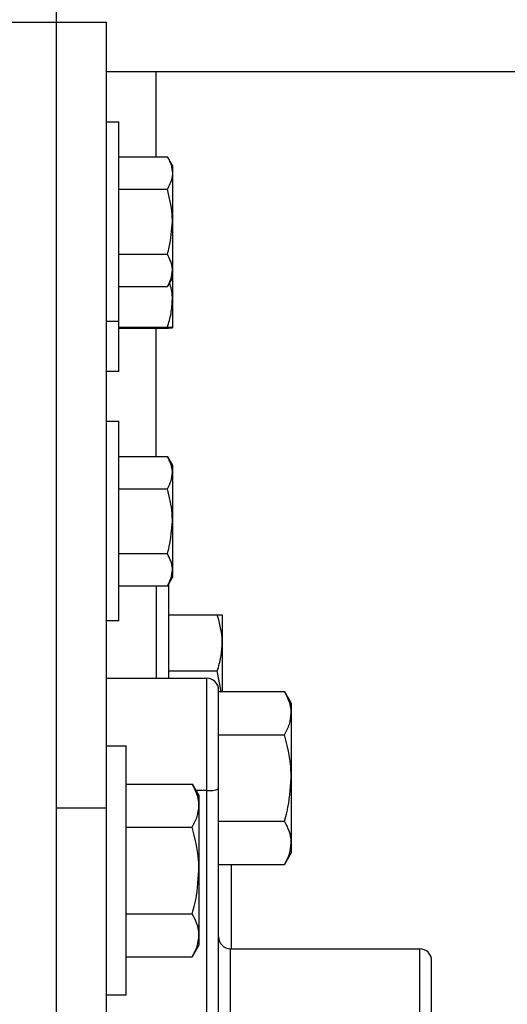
# Model space of a CAD drawing. Header units: inches. Extents: x 170 to 312, y 215 to 248.
# Tile 359 of 410: x 280.434 to 280.587, y 224.575 to 224.883. Entities that reach past the tile are written whole.
import ezdxf

# ---------------------------------------------------------------- set-up
doc = ezdxf.new("R2010")
doc.units = ezdxf.units.IN
doc.header["$LTSCALE"] = 0.25
doc.header["$MEASUREMENT"] = 0
doc.layers.add('ANNOTATIONS', color=1, linetype='Continuous')
doc.layers.add('STANDARD MOTOR RH', color=7, linetype='Continuous')
doc.styles.add('ARIAL', font='arial.ttf', dxfattribs={"height": 0.09375})
doc.dimstyles.new('STANDARD$0', dxfattribs={"dimtxt": 0.09375, "dimasz": 0.09375, "dimexe": 0.03125, "dimexo": 0.046875, "dimgap": 0.09, "dimtad": 0, "dimtih": 1, "dimtoh": 1, "dimdec": 4, "dimzin": 0, "dimdsep": 46, "dimtxsty": 'ARIAL', "dimcen": 0.09, "dimadec": 0, "dimazin": 0, "dimtfac": 1, "dimtdec": 4, "dimtofl": 0, "dimtmove": 0, "dimatfit": 1, "dimfxl": 1, "dimtolj": 1, "dimtzin": 0, "dimarcsym": 0})

# ---------------------------------------------------------------- blocks, each defined once
blk = doc.blocks.new('*D225')
at = {"layer": 'ANNOTATIONS', "color": 0, "lineweight": -2, "transparency": 16777216}
for p, q in [((279.9532264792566, 223.5853893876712), (279.9532264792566, 225.1525490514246)), ((281.0468450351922, 224.5784115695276), (281.0468450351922, 225.1525490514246)), ((280.0469764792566, 225.1212990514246), (280.2149257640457, 225.1212990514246)), ((280.9530950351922, 225.1212990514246), (280.7851457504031, 225.1212990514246))]:
    blk.add_line(p, q, dxfattribs=at)
at = {"layer": 'ANNOTATIONS', "color": 0, "transparency": 16777216}
for points in [[(280.0469764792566, 225.1369240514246), (280.0469764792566, 225.1056740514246), (279.9532264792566, 225.1212990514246)], [(280.9530950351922, 225.1369240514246), (280.9530950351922, 225.1056740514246), (281.0468450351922, 225.1212990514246)]]:
    blk.add_solid(points, dxfattribs=at)
at = {"layer": 'defpoints', "color": 0, "transparency": 16777216}
for p in [(279.9532264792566, 225.1212990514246), (281.0468450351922, 224.5315365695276), (279.9532264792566, 223.5385143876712)]:
    blk.add_point(p, dxfattribs=at)
at = {"layer": 'ANNOTATIONS', "color": 0, "transparency": 16777216, "insert": (280.5000357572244, 225.1212990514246), "char_height": 0.09375, "attachment_point": 5, "style": 'ARIAL'}
blk.add_mtext('\\A1;17 3/8"', dxfattribs=at)
blk = doc.blocks.new('*D236')
at = {"layer": 'ANNOTATIONS', "color": 0, "lineweight": -2, "transparency": 16777216}
for p, q in [((279.9532276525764, 223.5853893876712), (279.9532276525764, 225.5862628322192)), ((281.1766005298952, 225.0116590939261), (281.1766005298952, 225.5862628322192)), ((280.0469776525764, 225.5550128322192), (280.38381799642, 225.5550128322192)), ((281.0828505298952, 225.5550128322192), (280.7460101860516, 225.5550128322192))]:
    blk.add_line(p, q, dxfattribs=at)
at = {"layer": 'ANNOTATIONS', "color": 0, "transparency": 16777216}
for points in [[(280.0469776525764, 225.5706378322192), (280.0469776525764, 225.5393878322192), (279.9532276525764, 225.5550128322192)], [(281.0828505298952, 225.5706378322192), (281.0828505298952, 225.5393878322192), (281.1766005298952, 225.5550128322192)]]:
    blk.add_solid(points, dxfattribs=at)
at = {"layer": 'defpoints', "color": 0, "transparency": 16777216}
for p in [(281.1766005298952, 225.5550128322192), (281.1766005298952, 224.9647840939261), (279.9532276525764, 223.5385143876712)]:
    blk.add_point(p, dxfattribs=at)
at = {"layer": 'ANNOTATIONS', "color": 0, "transparency": 16777216, "insert": (280.5649140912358, 225.5550128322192), "char_height": 0.09375, "attachment_point": 5, "style": 'ARIAL'}
blk.add_mtext('\\A1;20"', dxfattribs=at)

msp = doc.modelspace()

# ---------------------------------------------------------------- linework, layer by layer
at = {"layer": 'STANDARD MOTOR RH'}
for p, q in [((280.4457902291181, 223.6947647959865), (280.4457902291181, 224.9760147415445)), ((274.4379783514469, 224.8822647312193), (280.4614151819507, 224.8822647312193)), ((280.4614151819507, 224.1010144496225), (280.4614151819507, 224.8822647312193)), ((280.8989151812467, 224.8666396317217), (280.4614151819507, 224.8666396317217)), ((280.4770401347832, 224.8400434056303), (280.4770401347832, 224.8666396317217)), ((280.4614151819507, 224.8510145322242), (280.4653526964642, 224.8510145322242)), ((280.4653526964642, 224.7728896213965), (280.4653526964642, 224.8510145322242)), ((280.4653526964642, 224.8400434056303), (280.4805339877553, 224.8400434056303)), ((280.4821025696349, 224.8373265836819), (280.4805339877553, 224.8400434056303)), ((280.4821025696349, 224.8373265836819), (280.4821025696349, 224.7865781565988)), ((280.4653526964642, 224.8299041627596), (280.4805339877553, 224.8299041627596)), ((280.4653526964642, 224.8096250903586), (280.4805339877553, 224.8096250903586)), ((280.4821025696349, 224.8022020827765), (280.4805339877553, 224.7994852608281)), ((280.4653526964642, 224.7994852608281), (280.4805339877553, 224.7994852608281)), ((280.4653526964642, 224.7885147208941), (280.4614151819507, 224.7885147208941)), ((280.4653526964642, 224.7866954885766), (280.4805339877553, 224.7866954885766)), ((280.4653526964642, 224.7864614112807), (280.4805339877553, 224.7864614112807)), ((280.4770401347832, 224.7462939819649), (280.4770401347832, 224.7864614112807)), ((280.4653526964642, 224.7728896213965), (280.4614151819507, 224.7728896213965)), ((280.4614151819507, 224.757264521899), (280.4653214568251, 224.757264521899)), ((280.4653526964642, 224.6947647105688), (280.4653526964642, 224.757264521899)), ((280.4653526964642, 224.7462939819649), (280.4805341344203, 224.7462939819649)), ((280.4805341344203, 224.7462939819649), (280.4821027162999, 224.7435771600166)), ((280.4821027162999, 224.7435771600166), (280.4821027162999, 224.7084520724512)), ((280.4653526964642, 224.7361541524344), (280.4805341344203, 224.7361541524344)), ((280.4653526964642, 224.7158750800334), (280.4805341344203, 224.7158750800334)), ((280.4821027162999, 224.7084520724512), (280.4805341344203, 224.7057352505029)), ((280.4653526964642, 224.7057352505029), (280.4805341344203, 224.7057352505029)), ((280.4770401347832, 224.7057352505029), (280.4770401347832, 224.6768123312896)), ((280.4809776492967, 224.6768123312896), (280.4809776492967, 224.7065037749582)), ((280.4809776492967, 224.696701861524), (280.4961590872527, 224.696701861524)), ((280.4977276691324, 224.696701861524), (280.4977276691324, 224.6726253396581)), ((280.4653526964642, 224.6947647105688), (280.4614151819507, 224.6947647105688)), ((280.4809776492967, 224.6791396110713), (280.4961590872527, 224.6791396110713)), ((280.4974050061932, 224.6726253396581), (280.4961590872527, 224.6791396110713)), ((280.4614151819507, 224.6768123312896), (280.4928214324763, 224.6768123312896)), ((280.4928214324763, 224.6768123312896), (280.4928214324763, 224.4792569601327)), ((280.4965713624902, 224.5182434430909), (280.4965713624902, 224.6730618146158)), ((280.4965713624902, 224.6726253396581), (280.5172280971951, 224.6726253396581)), ((280.5172280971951, 224.6726253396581), (280.5193214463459, 224.6689997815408)), ((280.5193214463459, 224.6689997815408), (280.5193214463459, 224.6221244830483)), ((280.4965713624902, 224.6590934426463), (280.5172280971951, 224.6590934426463)), ((280.4614151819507, 224.655701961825), (280.4676651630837, 224.655701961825)), ((280.4676651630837, 224.5775770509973), (280.4676651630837, 224.655701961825)), ((280.4676651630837, 224.6437030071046), (280.4883218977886, 224.6437030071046)), ((280.4883218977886, 224.6437030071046), (280.4904152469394, 224.6400768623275)), ((280.4928214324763, 224.6417107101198), (280.489472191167, 224.6417107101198)), ((280.4904152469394, 224.6400768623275), (280.4904152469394, 224.5932021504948)), ((280.4614151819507, 224.6361708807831), (280.4457902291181, 224.6361708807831)), ((280.4965713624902, 224.6320302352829), (280.5172280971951, 224.6320302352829)), ((280.4676651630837, 224.6301711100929), (280.4883218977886, 224.6301711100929)), ((280.5193214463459, 224.6221244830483), (280.5172280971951, 224.618498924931)), ((280.4965713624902, 224.618498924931), (280.5172280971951, 224.618498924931)), ((280.5004776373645, 224.618498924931), (280.5004776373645, 224.5921086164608)), ((280.4676651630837, 224.6031079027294), (280.4883218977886, 224.6031079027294)), ((280.4904152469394, 224.5932021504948), (280.4883218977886, 224.5895760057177)), ((280.5003214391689, 224.5921086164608), (280.559540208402, 224.5921086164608)), ((280.5003214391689, 224.5172860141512), (280.5003214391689, 224.5921086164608)), ((280.559540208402, 224.5921086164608), (280.559540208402, 224.391170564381)), ((280.4676651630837, 224.5895760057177), (280.4883218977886, 224.5895760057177)), ((280.5632901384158, 224.3949210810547), (280.5632901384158, 224.5883580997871)), ((280.4676651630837, 224.5775770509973), (280.4614151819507, 224.5775770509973))]:
    msp.add_line(p, q, dxfattribs=at)
for centre, radius, start, end in [((280.4928214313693, 224.6730620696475), 0.00375000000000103, 7.019583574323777e-15, 90), ((280.4937457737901, 224.6496530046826), 0.007995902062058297, 263.3616582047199, 290.694166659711), ((280.5003214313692, 224.5958583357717), 0.003750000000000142, 180, 270), ((280.5595401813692, 224.5883583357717), 0.003750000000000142, 7.019583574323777e-15, 90)]:
    msp.add_arc(centre, radius, start, end, dxfattribs=at)
for points, knots in [([(280.4805339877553, 224.8400434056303), (280.4809724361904, 224.8392200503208), (280.4818573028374, 224.8375583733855), (280.4820203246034, 224.8358402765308), (280.4821025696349, 224.834973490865)], [0, 0, 0, 0, 0.4954966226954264, 1, 1, 1, 1]), ([(280.4821025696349, 224.834973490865), (280.4821010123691, 224.8348533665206), (280.482078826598, 224.8331420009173), (280.4812783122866, 224.8314638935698), (280.4805339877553, 224.8299035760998)], [0, 0, 0, 0, 0.07019209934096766, 1, 1, 1, 1]), ([(280.4821025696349, 224.8197643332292), (280.4820845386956, 224.8205763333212), (280.4820083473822, 224.824007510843), (280.4811722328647, 224.8273515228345), (280.4805339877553, 224.8299041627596)], [0, 0, 0, 0, 0.2366534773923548, 1, 1, 1, 1]), ([(280.4805339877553, 224.8096250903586), (280.4807346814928, 224.8103418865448), (280.4816591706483, 224.8136437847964), (280.4819078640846, 224.8170766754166), (280.4821025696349, 224.8197643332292)], [0, 0, 0, 0, 0.2170860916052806, 1, 1, 1, 1]), ([(280.4821025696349, 224.8045551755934), (280.4821010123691, 224.8046752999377), (280.482078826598, 224.806386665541), (280.4812783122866, 224.8080647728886), (280.4805339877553, 224.8096250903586)], [0, 0, 0, 0, 0.07019209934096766, 1, 1, 1, 1]), ([(280.4805339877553, 224.7994852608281), (280.4809724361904, 224.8003086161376), (280.4818573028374, 224.8019702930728), (280.4820203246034, 224.8036883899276), (280.4821025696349, 224.8045551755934)], [0, 0, 0, 0, 0.4954966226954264, 1, 1, 1, 1]), ([(280.4821025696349, 224.7955341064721), (280.4821019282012, 224.7957439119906), (280.4820965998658, 224.7974867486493), (280.481637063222, 224.7991938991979), (280.4812328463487, 224.8006955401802)], [0, 0, 0, 0, 0.1203816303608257, 1, 1, 1, 1]), ([(280.4805339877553, 224.7866954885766), (280.4809724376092, 224.7881308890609), (280.4818574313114, 224.7910281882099), (280.4820203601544, 224.7940230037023), (280.4821025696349, 224.7955341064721)], [0, 0, 0, 0, 0.4954270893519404, 1, 1, 1, 1]), ([(280.4821025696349, 224.7865781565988), (280.4821010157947, 224.7865808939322), (280.4820789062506, 224.7866198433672), (280.4812783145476, 224.7866590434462), (280.4805339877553, 224.7866954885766)], [0, 0, 0, 0, 0.07027915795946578, 1, 1, 1, 1]), ([(280.4805339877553, 224.7864614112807), (280.4809724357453, 224.786480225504), (280.4818572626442, 224.7865181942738), (280.4820203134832, 224.786558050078), (280.4821025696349, 224.7865781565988)], [0, 0, 0, 0, 0.4955183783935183, 1, 1, 1, 1]), ([(280.4821027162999, 224.7412240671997), (280.4821011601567, 224.7413443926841), (280.4820789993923, 224.7430579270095), (280.4812784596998, 224.7447348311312), (280.4805341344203, 224.7462939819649)], [0, 0, 0, 0, 0.07022064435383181, 1, 1, 1, 1]), ([(280.4805341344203, 224.7361541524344), (280.4809725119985, 224.7369775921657), (280.4818574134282, 224.738639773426), (280.482020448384, 224.7403573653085), (280.4821027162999, 224.7412240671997)], [0, 0, 0, 0, 0.4953970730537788, 1, 1, 1, 1]), ([(280.4821027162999, 224.7260143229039), (280.4820846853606, 224.726826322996), (280.4820084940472, 224.7302575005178), (280.4811723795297, 224.7336015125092), (280.4805341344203, 224.7361541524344)], [0, 0, 0, 0, 0.2366534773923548, 1, 1, 1, 1]), ([(280.4805341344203, 224.7158750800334), (280.4807348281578, 224.7165918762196), (280.4816593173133, 224.7198937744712), (280.4819080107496, 224.7233266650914), (280.4821027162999, 224.7260143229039)], [0, 0, 0, 0, 0.2170860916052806, 1, 1, 1, 1]), ([(280.4821027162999, 224.7108051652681), (280.482101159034, 224.7109252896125), (280.482078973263, 224.7126366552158), (280.4812784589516, 224.7143147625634), (280.4805341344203, 224.7158750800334)], [0, 0, 0, 0, 0.07019209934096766, 1, 1, 1, 1]), ([(280.4805341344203, 224.7057352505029), (280.4809725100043, 224.7065586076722), (280.4818572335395, 224.7082202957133), (280.482020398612, 224.7099383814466), (280.4821027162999, 224.7108051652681)], [0, 0, 0, 0, 0.4954944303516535, 1, 1, 1, 1]), ([(280.4977276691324, 224.6879207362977), (280.4977261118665, 224.6881289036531), (280.4977039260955, 224.6910945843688), (280.4969034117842, 224.6940001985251), (280.4961590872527, 224.696701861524)], [0, 0, 0, 0, 0.07019209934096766, 1, 1, 1, 1]), ([(280.4961590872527, 224.696701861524), (280.4967973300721, 224.696701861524), (280.4976333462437, 224.696701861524), (280.4977096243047, 224.696701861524), (280.4977276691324, 224.696701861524)], [0, 0, 0, 0, 0.7634335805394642, 1, 1, 1, 1]), ([(280.4961590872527, 224.6791396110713), (280.4965975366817, 224.680565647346), (280.4974824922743, 224.6834439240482), (280.4976454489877, 224.6864194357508), (280.4977276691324, 224.6879207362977)], [0, 0, 0, 0, 0.4954479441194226, 1, 1, 1, 1]), ([(280.5193214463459, 224.6658593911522), (280.5193189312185, 224.666019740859), (280.5192998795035, 224.6672343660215), (280.5188429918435, 224.6695240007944), (280.5177696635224, 224.6715852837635), (280.5172280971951, 224.6726253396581)], [0, 0, 0, 0, 0.07007253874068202, 0.530789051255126, 1, 1, 1, 1]), ([(280.5172280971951, 224.6590934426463), (280.5178131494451, 224.6601924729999), (280.5189940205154, 224.6624107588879), (280.5192116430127, 224.6647028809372), (280.5193214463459, 224.6658593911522)], [0, 0, 0, 0, 0.4954412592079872, 1, 1, 1, 1]), ([(280.5193214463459, 224.6455621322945), (280.5192953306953, 224.6466901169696), (280.5191893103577, 224.6512693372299), (280.5180709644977, 224.6557308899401), (280.5172280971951, 224.6590934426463)], [0, 0, 0, 0, 0.2463268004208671, 0.9999999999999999, 0.9999999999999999, 0.9999999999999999, 0.9999999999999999]), ([(280.4904152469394, 224.6369370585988), (280.4904127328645, 224.637097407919), (280.4903936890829, 224.6383120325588), (280.4899364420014, 224.6406019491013), (280.4888633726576, 224.6426629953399), (280.4883218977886, 224.6437030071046)], [0, 0, 0, 0, 0.07006758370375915, 0.5307525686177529, 1, 1, 1, 1]), ([(280.5172280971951, 224.6320302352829), (280.5175105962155, 224.6330413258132), (280.5187422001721, 224.6374493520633), (280.5190693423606, 224.6420312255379), (280.5193214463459, 224.6455621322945)], [0, 0, 0, 0, 0.2293748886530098, 1, 1, 1, 1]), ([(280.4883218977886, 224.6301711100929), (280.4889069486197, 224.6312697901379), (280.490087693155, 224.6334871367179), (280.4903054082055, 224.6357801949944), (280.4904152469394, 224.6369370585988)], [0, 0, 0, 0, 0.4954931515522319, 0.9999999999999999, 0.9999999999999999, 0.9999999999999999, 0.9999999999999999]), ([(280.5193214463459, 224.6252648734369), (280.5193189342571, 224.6254252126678), (280.5192999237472, 224.626638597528), (280.5188429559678, 224.6289291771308), (280.5177696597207, 224.6309902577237), (280.5172280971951, 224.6320302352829)], [0, 0, 0, 0, 0.07014285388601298, 0.5308138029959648, 1, 1, 1, 1]), ([(280.4904152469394, 224.6166397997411), (280.4903891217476, 224.6177675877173), (280.4902830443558, 224.6223468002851), (280.4891647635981, 224.6268083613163), (280.4883218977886, 224.6301711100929)], [0, 0, 0, 0, 0.2462842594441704, 1, 1, 1, 1]), ([(280.5172280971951, 224.618498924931), (280.517813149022, 224.6195976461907), (280.5189939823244, 224.6218152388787), (280.5192116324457, 224.6241080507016), (280.5193214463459, 224.6252648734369)], [0, 0, 0, 0, 0.4954567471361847, 1, 1, 1, 1]), ([(280.4883218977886, 224.6031079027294), (280.4886043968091, 224.6041189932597), (280.4898360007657, 224.6085270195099), (280.4901631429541, 224.6131088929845), (280.4904152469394, 224.6166397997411)], [0, 0, 0, 0, 0.2293748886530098, 1, 1, 1, 1]), ([(280.4904152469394, 224.5963419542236), (280.4904127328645, 224.5965023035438), (280.4903936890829, 224.5977169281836), (280.4899364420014, 224.6000068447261), (280.4888633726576, 224.6020678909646), (280.4883218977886, 224.6031079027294)], [0, 0, 0, 0, 0.07006758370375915, 0.5307525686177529, 1, 1, 1, 1]), ([(280.4883218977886, 224.5895760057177), (280.4889069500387, 224.5906750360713), (280.4900878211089, 224.5928933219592), (280.4903054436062, 224.5951854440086), (280.4904152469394, 224.5963419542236)], [0, 0, 0, 0, 0.4954412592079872, 1, 1, 1, 1])]:
    msp.add_open_spline(points, degree=3, knots=knots, dxfattribs=at)

# ---------------------------------------------------------------- dimensions: what is measured, and where the dimension line sits
at = {"layer": 'ANNOTATIONS'}
dim = msp.add_linear_dim(base=(281.1766005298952, 225.5550128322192), p1=(279.9532276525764, 223.5385143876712), p2=(281.1766005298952, 224.9647840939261), angle=180, text='20"', dimstyle='STANDARD$0', dxfattribs=at)
dim.commit()
dim.dimension.update_dxf_attribs({"geometry": '*D236', "text_midpoint": (280.5649140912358, 225.5550128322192), "dimtype": 160})
dim = msp.add_linear_dim(base=(279.9532264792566, 225.1212990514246), p1=(281.0468450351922, 224.5315365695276), p2=(279.9532264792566, 223.5385143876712), text='17 3/8"', dimstyle='STANDARD$0', dxfattribs=at)
dim.commit()
dim.dimension.update_dxf_attribs({"geometry": '*D225', "text_midpoint": (280.5000357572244, 225.1212990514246), "dimtype": 160})

doc.saveas('drawing.dxf')
